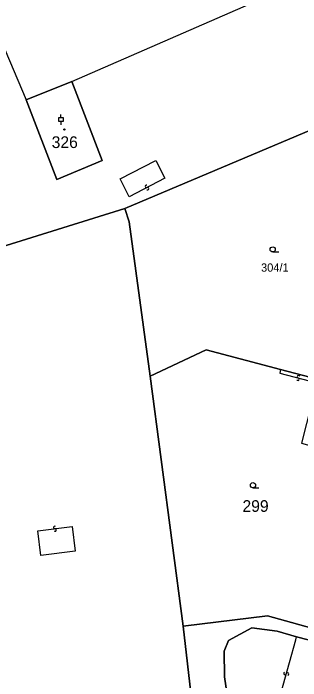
# Model space of a CAD drawing. Extents: x -600309 to -598967, y -1161267 to -1160292.
# Drawn here: x -599374.7 to -599333, y -1160637.6 to -1160540.6 of the extents above; entities that cross this region are included whole.
import ezdxf

# ---------------------------------------------------------------- set-up
doc = ezdxf.new("R2010")
doc.units = 0
for name, color, linetype in [('Level 1', 7, 'Continuous'), ('Level 13', 7, 'Continuous'), ('Level 3', 7, 'Continuous'), ('Level 4', 7, 'Continuous'), ('Level 5', 7, 'Continuous'), ('Level 60', 7, 'Continuous')]:
    doc.layers.add(name, color=color, linetype=linetype)

msp = doc.modelspace()

# ---------------------------------------------------------------- linework, layer by layer
at = {"layer": 'Level 1'}
for points in [[(-599372.88, -1160553.19), (-599366.22, -1160550.55)], [(-599366.22, -1160550.55), (-599361.84, -1160562), (-599368.43, -1160564.78), (-599372.88, -1160553.19)], [(-599314.1, -1160550.21), (-599358.54, -1160569)], [(-599358.54, -1160569), (-599376.56, -1160574.61)], [(-599354.89, -1160593.32), (-599357.92, -1160570.93), (-599358.54, -1160569)], [(-599354.89, -1160593.32), (-599346.75, -1160589.52), (-599335.95, -1160592.35)], [(-599335.95, -1160592.35), (-599330.6, -1160593.75)], [(-599350.07, -1160629.67), (-599354.89, -1160593.32)], [(-599350.07, -1160629.67), (-599337.82, -1160628.16), (-599305.16, -1160637.27)], [(-599348.21, -1160646.05), (-599350.07, -1160629.67)], [(-599333.61, -1160631.18), (-599336.43, -1160630.4), (-599340.13, -1160629.89), (-599343.48, -1160631.75), (-599344.14, -1160633.27), (-599344.08, -1160637), (-599342.52, -1160647.48)], [(-599329.36, -1160640.04), (-599327.23, -1160632.86), (-599333.61, -1160631.18)]]:
    msp.add_lwpolyline(points, dxfattribs=at)
at = {"layer": 'Level 13'}
for centre, start, end in [((-599355.423, -1160565.776), 64.38187, 296.97187), ((-599355.257, -1160566.105), 244.59633, 116.69433), ((-599333.426, -1160593.778), 202.82061, 75.41061), ((-599333.333, -1160593.422), 23.03507, 255.13306), ((-599368.713, -1160615.307), 45.0049, 277.1029), ((-599368.666, -1160615.673), 224.79045, 97.38045), ((-599335.287, -1160636.518), 111.65738, 343.75538), ((-599334.933, -1160636.621), 291.44292, 164.03292)]:
    msp.add_arc(centre, 0.184, start, end, dxfattribs=at)
at = {"layer": 'Level 3'}
for points in [[(-599366.22, -1160550.55), (-599327.06, -1160533.42), (-599347.25, -1160485.38)], [(-599350.94, -1160486.6), (-599394.8, -1160501.39), (-599372.88, -1160553.19)], [(-599359.23, -1160564.69), (-599354.06, -1160561.99), (-599352.74, -1160564.6), (-599357.93, -1160567.27), (-599359.23, -1160564.69)], [(-599335.95, -1160592.35), (-599336.06, -1160592.92), (-599330.7, -1160594.29)], [(-599371.19, -1160615.82), (-599366.19, -1160615.15), (-599365.75, -1160618.74), (-599370.73, -1160619.4), (-599371.19, -1160615.82)], [(-599336.5, -1160641.51), (-599333.72, -1160631.63), (-599333.61, -1160631.18)]]:
    msp.add_lwpolyline(points, dxfattribs=at)
at = {"layer": 'Level 5'}
for p, q in [((-599367.81, -1160555.82), (-599367.81, -1160555.321)), ((-599367.81, -1160556.32), (-599367.81, -1160556.819)), ((-599337.09, -1160575.3), (-599336.215, -1160575.3)), ((-599339.95, -1160609.55), (-599339.075, -1160609.55))]:
    msp.add_line(p, q, dxfattribs=at)
msp.add_lwpolyline([(-599368.185, -1160556.32), (-599367.435, -1160556.32), (-599367.435, -1160555.82), (-599368.185, -1160555.82)], close=True, dxfattribs=at)
for centre, radius in [((-599367.31, -1160557.5), 0.09), ((-599367.31, -1160557.5), 0.0521), ((-599337.09, -1160574.925), 0.375), ((-599339.95, -1160609.175), 0.375)]:
    msp.add_circle(centre, radius, dxfattribs=at)
at = {"layer": 'Level 60'}
for points in [[(-599322.89, -1160497.17), (-599312.11, -1160524.09), (-599303.66, -1160545.39), (-599314.1, -1160550.21), (-599358.54, -1160569), (-599376.56, -1160574.61), (-599401.11, -1160516.99), (-599411.83, -1160491.85), (-599411.05, -1160491.43), (-599411.98, -1160489.17), (-599411.67, -1160489.04), (-599343.3, -1160460.52), (-599338.33, -1160458.34), (-599335.57, -1160465.27)], [(-599366.22, -1160550.55), (-599372.88, -1160553.19), (-599368.43, -1160564.78), (-599361.84, -1160562)], [(-599372.88, -1160553.19), (-599366.22, -1160550.55), (-599361.84, -1160562), (-599368.43, -1160564.78)], [(-599348.21, -1160646.05), (-599344.33, -1160676.81), (-599390.75, -1160682.57), (-599434.16, -1160653.71), (-599461.15, -1160591.17), (-599413.91, -1160590.39), (-599393.85, -1160579.06), (-599380.27, -1160575.77), (-599376.56, -1160574.61), (-599358.54, -1160569), (-599357.92, -1160570.93), (-599354.89, -1160593.32), (-599350.07, -1160629.67)], [(-599337.82, -1160628.16), (-599350.07, -1160629.67), (-599354.89, -1160593.32), (-599346.75, -1160589.52), (-599335.95, -1160592.35), (-599330.6, -1160593.75), (-599330.7, -1160594.29), (-599332.9, -1160603.08), (-599325.59, -1160605.15), (-599328.67, -1160617.28), (-599323.33, -1160618.71), (-599324.27, -1160622.55), (-599318.9, -1160624.02), (-599318.74, -1160623.58), (-599314.55, -1160624.63), (-599313.67, -1160621.26), (-599310.49, -1160608.56), (-599297.62, -1160608.81), (-599297.19, -1160608.83), (-599304.75, -1160637.35), (-599305.16, -1160637.27)], [(-599342.52, -1160647.48), (-599348.21, -1160646.05), (-599350.07, -1160629.67), (-599337.82, -1160628.16), (-599305.16, -1160637.27), (-599304.75, -1160637.35), (-599307.05, -1160646.56), (-599307.44, -1160646.45), (-599329.36, -1160640.04), (-599327.23, -1160632.86), (-599333.61, -1160631.18), (-599336.43, -1160630.4), (-599340.13, -1160629.89), (-599343.48, -1160631.75), (-599344.14, -1160633.27), (-599344.08, -1160637)], [(-599327.23, -1160632.86), (-599329.36, -1160640.04), (-599307.44, -1160646.45), (-599307.05, -1160646.56), (-599307.8, -1160649.57), (-599324.63, -1160644.87), (-599326.13, -1160650.47), (-599332, -1160648.79), (-599332.35, -1160650.05), (-599338.39, -1160648.53), (-599342.52, -1160647.48), (-599344.08, -1160637), (-599344.14, -1160633.27), (-599343.48, -1160631.75), (-599340.13, -1160629.89), (-599336.43, -1160630.4), (-599333.61, -1160631.18)]]:
    msp.add_lwpolyline(points, close=True, dxfattribs=at)
msp.add_lwpolyline([(-599330.6, -1160593.75), (-599335.95, -1160592.35), (-599346.75, -1160589.52), (-599354.89, -1160593.32), (-599357.92, -1160570.93), (-599358.54, -1160569), (-599314.1, -1160550.21)], dxfattribs=at)

# ---------------------------------------------------------------- texts
at = {"layer": 'Level 4'}
for s, height, p in [('326', 1.7, (-599369.16, -1160560.2)), ('304/1', 1.2, (-599338.78, -1160578.16)), ('299', 1.7, (-599341.47, -1160613.05))]:
    msp.add_text(s, height=height, dxfattribs=at).set_placement(p)

doc.saveas('drawing.dxf')
